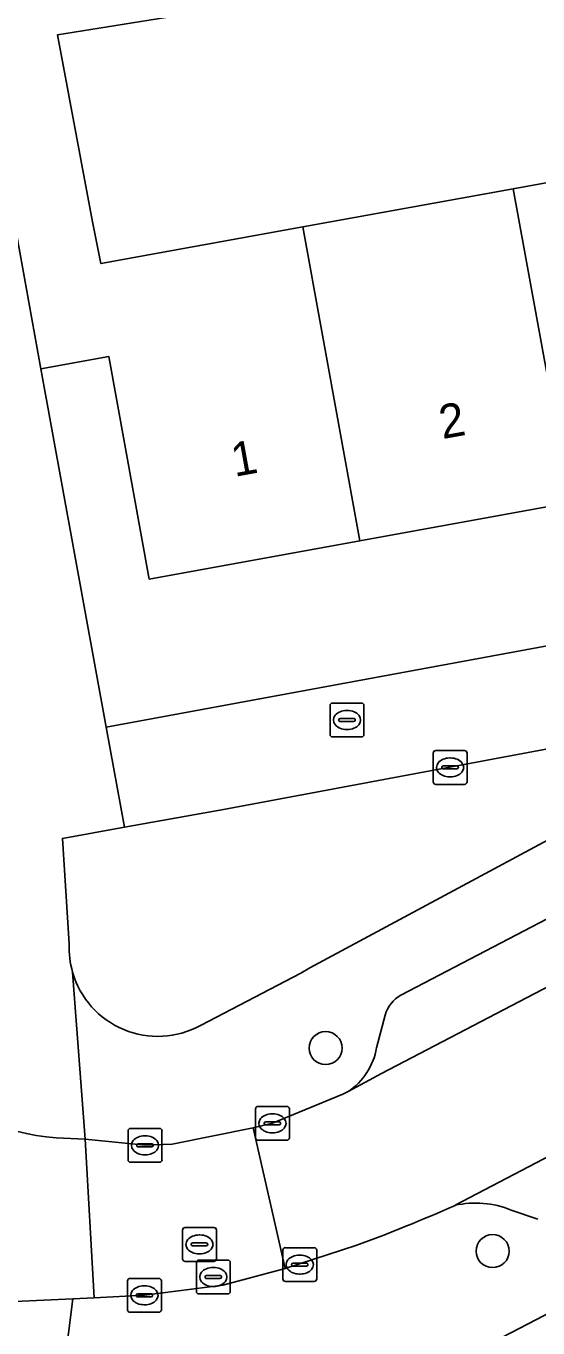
# Model space of a CAD drawing. Extents: x 163008 to 163854, y 382777 to 383982.
# Drawn here: x 163440.02 to 163455.13, y 383570.7 to 383609.19 of the extents above; entities that cross this region are included whole.
import ezdxf

# ---------------------------------------------------------------- set-up
doc = ezdxf.new("R2010")
doc.units = 0
for name, color, linetype in [('IMGEO_Boom', 7, 'Continuous'), ('IMGEO_Brandkraan', 7, 'Continuous'), ('IMGEO_Erf', 7, 'Continuous'), ('IMGEO_Groenvoorziening', 7, 'Continuous'), ('IMGEO_Hek', 7, 'Continuous'), ('IMGEO_Kolk', 7, 'Continuous'), ('IMGEO_Pand', 7, 'Continuous'), ('IMGEO_Pand_nummerreeks', 7, 'Continuous'), ('IMGEO_Parkeervlak_open', 7, 'Continuous'), ('IMGEO_Rijbaan_lokaal_gesloten', 7, 'Continuous'), ('IMGEO_Rijbaan_lokaal_open', 7, 'Continuous'), ('IMGEO_Rioolput', 7, 'Continuous'), ('IMGEO_Voetpad_open', 7, 'Continuous')]:
    doc.layers.add(name, color=color, linetype=linetype)

msp = doc.modelspace()

# ---------------------------------------------------------------- linework, layer by layer
at = {"layer": 'IMGEO_Boom'}
for centre in [(163448.862, 383578.976), (163453.793, 383572.973)]:
    msp.add_circle(centre, 0.489, dxfattribs=at)
at = {"layer": 'IMGEO_Brandkraan'}
for p, q in [((163448.994, 383588.25), (163448.994, 383589.102)), ((163449.069, 383589.176), (163449.921, 383589.176)), ((163449.482, 383588.956), (163449.507, 383588.956)), ((163449.995, 383589.102), (163449.995, 383588.25)), ((163449.253, 383588.67), (163449.253, 383588.682)), ((163449.691, 383588.633), (163449.293, 383588.633)), ((163449.296, 383588.719), (163449.694, 383588.719)), ((163449.737, 383588.682), (163449.737, 383588.67)), ((163449.921, 383588.176), (163449.069, 383588.176)), ((163449.505, 383588.396), (163449.48, 383588.396))]:
    msp.add_line(p, q, dxfattribs=at)
for points in [[(163448.994, 383588.25), (163448.994, 383589.102)], [(163449.069, 383589.176), (163449.921, 383589.176)], [(163449.995, 383589.102), (163449.995, 383588.25)], [(163449.921, 383588.176), (163449.069, 383588.176)]]:
    msp.add_lwpolyline(points, dxfattribs=at)
for centre, radius, start, end in [((163449.071, 383589.1), 0.0765, 91.552, 178.448), ((163449.071, 383589.1), 0.0765, 91.552, 178.448), ((163449.919, 383589.1), 0.0765, 1.552, 88.448), ((163449.919, 383589.1), 0.0765, 1.552, 88.448), ((163449.293, 383588.679), 0.0403, 85.8775, 175.7526), ((163449.29, 383588.669), 0.0366, 178.938, 274.7102), ((163449.694, 383588.676), 0.043, 264.8664, 352.4533), ((163449.698, 383588.681), 0.0386, 1.7309, 96.639), ((163449.071, 383588.252), 0.0765, 181.552, 268.448), ((163449.071, 383588.252), 0.0765, 181.552, 268.448), ((163449.919, 383588.252), 0.0765, 271.552, 358.448), ((163449.919, 383588.252), 0.0765, 271.552, 358.448)]:
    msp.add_arc(centre, radius, start, end, dxfattribs=at)
for centre, major_axis, ratio, start_param, end_param in [((163449.481, 383588.676), (-0.387, 0.002), 0.722429, 4.712389, 7.853982), ((163449.506, 383588.676), (-0.39, 0.002), 0.717154, 1.570796, 4.712389)]:
    msp.add_ellipse(centre, major_axis=major_axis, ratio=ratio, start_param=start_param, end_param=end_param, dxfattribs=at)
at = {"layer": 'IMGEO_Erf'}
msp.add_lwpolyline([(163445.379, 383609.638), (163440.946, 383608.933), (163441.978, 383603.406), (163442.229, 383602.17), (163448.186, 383603.253), (163454.404, 383604.384), (163460.621, 383605.514), (163466.828, 383606.643), (163477.859, 383608.649), (163467.663, 383627.853)], dxfattribs=at)
msp.add_lwpolyline([(163482.707, 383599.519), (163480.882, 383602.956), (163474.329, 383601.764), (163474.917, 383598.527), (163468.525, 383597.365), (163462.308, 383596.234), (163456.089, 383595.104), (163449.871, 383593.973), (163443.657, 383592.843), (163442.46, 383599.426), (163440.458, 383599.062), (163442.383, 383588.465), (163446.651, 383589.25), (163472.11, 383593.956)], close=True, dxfattribs=at)
at = {"layer": 'IMGEO_Groenvoorziening'}
for points in [[(163459.576, 383588.604), (163445.843, 383586.034), (163442.921, 383585.505), (163441.091, 383585.173), (163441.294, 383582.053)], [(163445.165, 383579.641), (163448.133, 383581.195), (163448.4, 383581.347), (163459.945, 383587.552)], [(163467.18, 383571.829), (163469.91, 383572.467), (163473.333, 383572.913), (163475.956, 383572.983), (163473.437, 383573.016), (163472.72, 383573.204), (163472.101, 383573.497), (163471.284, 383574.003), (163470.363, 383574.937), (163470.244, 383575.208), (163469.858, 383576.084), (163469.816, 383576.237), (163469.767, 383576.684), (163469.84, 383577.299), (163470.123, 383578.054), (163470.535, 383578.623), (163471.126, 383579.069), (163472.07, 383579.545), (163473.075, 383579.874), (163474.079, 383579.907), (163475.132, 383579.677), (163475.652, 383579.449), (163474.824, 383581.222), (163451.072, 383568.864)]]:
    msp.add_lwpolyline(points, dxfattribs=at)
for centre, radius, start, end in [((163443.859, 383581.933), 2.568, 177.3198, 196.1874), ((163443.909, 383581.937), 2.617, 195.9736, 298.6745)]:
    msp.add_arc(centre, radius, start, end, dxfattribs=at)
at = {"layer": 'IMGEO_Hek'}
msp.add_lwpolyline([(163474.824, 383581.222), (163451.072, 383568.864)], dxfattribs=at)
at = {"layer": 'IMGEO_Kolk'}
for p, q in [((163452.113, 383587.773), (163452.965, 383587.773)), ((163452.038, 383586.847), (163452.038, 383587.699)), ((163452.526, 383587.553), (163452.551, 383587.553)), ((163453.039, 383587.699), (163453.039, 383586.847)), ((163452.297, 383587.267), (163452.297, 383587.279)), ((163452.735, 383587.23), (163452.337, 383587.23)), ((163452.34, 383587.316), (163452.738, 383587.316)), ((163452.549, 383586.993), (163452.524, 383586.993)), ((163452.781, 383587.279), (163452.781, 383587.267)), ((163452.965, 383586.773), (163452.113, 383586.773)), ((163446.792, 383576.325), (163446.792, 383577.177)), ((163446.867, 383577.251), (163447.719, 383577.251)), ((163447.28, 383577.031), (163447.305, 383577.031)), ((163447.793, 383577.177), (163447.793, 383576.325)), ((163443.105, 383576.6), (163443.957, 383576.6)), ((163447.051, 383576.745), (163447.051, 383576.757)), ((163447.489, 383576.708), (163447.091, 383576.708)), ((163447.094, 383576.794), (163447.492, 383576.794)), ((163447.535, 383576.757), (163447.535, 383576.745)), ((163443.03, 383575.674), (163443.03, 383576.526)), ((163443.518, 383576.38), (163443.543, 383576.38)), ((163444.031, 383576.526), (163444.031, 383575.674)), ((163447.719, 383576.251), (163446.867, 383576.251)), ((163447.303, 383576.471), (163447.278, 383576.471)), ((163443.289, 383576.094), (163443.289, 383576.106)), ((163443.727, 383576.057), (163443.329, 383576.057)), ((163443.332, 383576.143), (163443.73, 383576.143)), ((163443.541, 383575.82), (163443.516, 383575.82)), ((163443.773, 383576.106), (163443.773, 383576.094)), ((163443.957, 383575.6), (163443.105, 383575.6)), ((163447.598, 383572.148), (163447.598, 383573)), ((163447.673, 383573.074), (163448.525, 383573.074)), ((163448.086, 383572.854), (163448.111, 383572.854)), ((163448.599, 383573), (163448.599, 383572.148)), ((163447.857, 383572.568), (163447.857, 383572.58)), ((163448.295, 383572.531), (163447.897, 383572.531)), ((163447.9, 383572.617), (163448.298, 383572.617)), ((163448.341, 383572.58), (163448.341, 383572.568)), ((163443.012, 383571.24), (163443.012, 383572.092)), ((163443.087, 383572.166), (163443.939, 383572.166)), ((163444.013, 383572.092), (163444.013, 383571.24)), ((163448.525, 383572.074), (163447.673, 383572.074)), ((163448.109, 383572.294), (163448.084, 383572.294)), ((163443.271, 383571.66), (163443.271, 383571.672)), ((163443.709, 383571.623), (163443.311, 383571.623)), ((163443.314, 383571.709), (163443.712, 383571.709)), ((163443.5, 383571.946), (163443.525, 383571.946)), ((163443.755, 383571.672), (163443.755, 383571.66)), ((163443.523, 383571.386), (163443.498, 383571.386)), ((163443.939, 383571.166), (163443.087, 383571.166))]:
    msp.add_line(p, q, dxfattribs=at)
for points in [[(163452.113, 383587.773), (163452.965, 383587.773)], [(163452.038, 383586.847), (163452.038, 383587.699)], [(163453.039, 383587.699), (163453.039, 383586.847)], [(163452.965, 383586.773), (163452.113, 383586.773)], [(163446.792, 383576.325), (163446.792, 383577.177)], [(163446.867, 383577.251), (163447.719, 383577.251)], [(163447.793, 383577.177), (163447.793, 383576.325)], [(163443.105, 383576.6), (163443.957, 383576.6)], [(163443.03, 383575.674), (163443.03, 383576.526)], [(163444.031, 383576.526), (163444.031, 383575.674)], [(163447.719, 383576.251), (163446.867, 383576.251)], [(163443.957, 383575.6), (163443.105, 383575.6)], [(163447.598, 383572.148), (163447.598, 383573)], [(163447.673, 383573.074), (163448.525, 383573.074)], [(163448.599, 383573), (163448.599, 383572.148)], [(163443.012, 383571.24), (163443.012, 383572.092)], [(163443.087, 383572.166), (163443.939, 383572.166)], [(163444.013, 383572.092), (163444.013, 383571.24)], [(163448.525, 383572.074), (163447.673, 383572.074)], [(163443.939, 383571.166), (163443.087, 383571.166)]]:
    msp.add_lwpolyline(points, dxfattribs=at)
for centre, radius, start, end in [((163452.115, 383587.697), 0.0765, 91.552, 178.448), ((163452.115, 383587.697), 0.0765, 91.552, 178.448), ((163452.963, 383587.697), 0.0765, 1.552, 88.448), ((163452.963, 383587.697), 0.0765, 1.552, 88.448), ((163452.337, 383587.276), 0.0403, 85.8775, 175.7526), ((163452.334, 383587.266), 0.0366, 178.938, 274.7102), ((163452.738, 383587.273), 0.043, 264.8664, 352.4533), ((163452.742, 383587.278), 0.0386, 1.7309, 96.639), ((163452.115, 383586.849), 0.0765, 181.552, 268.448), ((163452.115, 383586.849), 0.0765, 181.552, 268.448), ((163452.963, 383586.849), 0.0765, 271.552, 358.448), ((163452.963, 383586.849), 0.0765, 271.552, 358.448), ((163446.869, 383577.175), 0.0765, 91.552, 178.448), ((163446.869, 383577.175), 0.0765, 91.552, 178.448), ((163447.717, 383577.175), 0.0765, 1.552, 88.448), ((163447.717, 383577.175), 0.0765, 1.552, 88.448), ((163443.107, 383576.524), 0.0765, 91.552, 178.448), ((163443.107, 383576.524), 0.0765, 91.552, 178.448), ((163443.955, 383576.524), 0.0765, 1.552, 88.448), ((163443.955, 383576.524), 0.0765, 1.552, 88.448), ((163447.091, 383576.754), 0.0403, 85.8775, 175.7526), ((163447.088, 383576.744), 0.0366, 178.938, 274.7102), ((163447.492, 383576.751), 0.043, 264.8664, 352.4533), ((163447.496, 383576.756), 0.0386, 1.7309, 96.639), ((163446.869, 383576.327), 0.0765, 181.552, 268.448), ((163446.869, 383576.327), 0.0765, 181.552, 268.448), ((163447.717, 383576.327), 0.0765, 271.552, 358.448), ((163447.717, 383576.327), 0.0765, 271.552, 358.448), ((163443.329, 383576.103), 0.0403, 85.8775, 175.7526), ((163443.326, 383576.093), 0.0366, 178.938, 274.7102), ((163443.73, 383576.1), 0.043, 264.8664, 352.4533), ((163443.734, 383576.105), 0.0386, 1.7309, 96.639), ((163443.107, 383575.676), 0.0765, 181.552, 268.448), ((163443.107, 383575.676), 0.0765, 181.552, 268.448), ((163443.955, 383575.676), 0.0765, 271.552, 358.448), ((163443.955, 383575.676), 0.0765, 271.552, 358.448), ((163447.675, 383572.998), 0.0765, 91.552, 178.448), ((163447.675, 383572.998), 0.0765, 91.552, 178.448), ((163448.523, 383572.998), 0.0765, 1.552, 88.448), ((163448.523, 383572.998), 0.0765, 1.552, 88.448), ((163447.897, 383572.577), 0.0403, 85.8775, 175.7526), ((163447.894, 383572.567), 0.0366, 178.938, 274.7102), ((163448.298, 383572.574), 0.043, 264.8664, 352.4533), ((163448.302, 383572.579), 0.0386, 1.7309, 96.639), ((163443.089, 383572.09), 0.0765, 91.552, 178.448), ((163443.089, 383572.09), 0.0765, 91.552, 178.448), ((163443.937, 383572.09), 0.0765, 1.552, 88.448), ((163443.937, 383572.09), 0.0765, 1.552, 88.448), ((163447.675, 383572.15), 0.0765, 181.552, 268.448), ((163447.675, 383572.15), 0.0765, 181.552, 268.448), ((163448.523, 383572.15), 0.0765, 271.552, 358.448), ((163448.523, 383572.15), 0.0765, 271.552, 358.448), ((163443.311, 383571.669), 0.0403, 85.8775, 175.7526), ((163443.308, 383571.659), 0.0366, 178.938, 274.7102), ((163443.712, 383571.666), 0.043, 264.8664, 352.4533), ((163443.716, 383571.671), 0.0386, 1.7309, 96.639), ((163443.089, 383571.242), 0.0765, 181.552, 268.448), ((163443.089, 383571.242), 0.0765, 181.552, 268.448), ((163443.937, 383571.242), 0.0765, 271.552, 358.448), ((163443.937, 383571.242), 0.0765, 271.552, 358.448)]:
    msp.add_arc(centre, radius, start, end, dxfattribs=at)
for centre, major_axis, ratio, start_param, end_param in [((163452.525, 383587.273), (-0.387, 0.002), 0.722429, 4.712389, 7.853982), ((163452.55, 383587.273), (-0.39, 0.002), 0.717154, 1.570796, 4.712389), ((163447.279, 383576.751), (-0.387, 0.002), 0.722429, 4.712389, 7.853982), ((163447.304, 383576.751), (-0.39, 0.002), 0.717154, 1.570796, 4.712389), ((163443.517, 383576.1), (-0.387, 0.002), 0.722429, 4.712389, 7.853982), ((163443.542, 383576.1), (-0.39, 0.002), 0.717154, 1.570796, 4.712389), ((163448.085, 383572.574), (-0.387, 0.002), 0.722429, 4.712389, 7.853982), ((163448.11, 383572.574), (-0.39, 0.002), 0.717154, 1.570796, 4.712389), ((163443.499, 383571.666), (-0.387, 0.002), 0.722429, 4.712389, 7.853982), ((163443.524, 383571.666), (-0.39, 0.002), 0.717154, 1.570796, 4.712389)]:
    msp.add_ellipse(centre, major_axis=major_axis, ratio=ratio, start_param=start_param, end_param=end_param, dxfattribs=at)
at = {"layer": 'IMGEO_Pand'}
for points in [[(163448.186, 383603.253), (163442.229, 383602.17), (163441.978, 383603.406), (163440.946, 383608.933), (163445.379, 383609.638), (163445.231, 383610.564), (163444.812, 383613.203), (163438.111, 383612.138), (163438.53, 383609.499), (163439.743, 383603), (163440.458, 383599.062), (163442.46, 383599.426), (163443.657, 383592.843), (163449.871, 383593.973)], [(163454.404, 383604.384), (163456.089, 383595.104), (163462.308, 383596.234), (163460.621, 383605.514)], [(163448.186, 383603.253), (163449.871, 383593.973), (163456.089, 383595.104), (163454.404, 383604.384)]]:
    msp.add_lwpolyline(points, close=True, dxfattribs=at)
at = {"layer": 'IMGEO_Parkeervlak_open'}
for points in [[(163449.529, 383577.687), (163450.513, 383578.228), (163457.282, 383581.762), (163472.21, 383589.602)], [(163459.028, 383584.691), (163451.084, 383580.541)], [(163468.111, 383582.399), (163452.684, 383574.326)], [(163450.62, 383579.953), (163450.367, 383578.978)], [(163454.34, 383574.186), (163455.131, 383573.917)]]:
    msp.add_lwpolyline(points, dxfattribs=at)
for centre, radius, start, end in [((163451.613, 383579.646), 1.039, 120.6037, 162.8412), ((163448.396, 383579.34), 2.004, 304.4276, 349.5965), ((163453.291, 383571.642), 2.752, 67.5901, 102.7452)]:
    msp.add_arc(centre, radius, start, end, dxfattribs=at)
at = {"layer": 'IMGEO_Rijbaan_lokaal_gesloten'}
msp.add_lwpolyline([(163442.026, 383571.588), (163443.513, 383571.666), (163445.825, 383571.965), (163447.666, 383572.457), (163446.719, 383576.613), (163444.329, 383576.134), (163443.531, 383576.1), (163441.763, 383576.285)], close=True, dxfattribs=at)
for points in [[(163439.684, 383571.482), (163441.396, 383571.559), (163442.026, 383571.588), (163441.763, 383576.285)], [(163441.763, 383576.285), (163440.911, 383576.324)]]:
    msp.add_lwpolyline(points, dxfattribs=at)
msp.add_arc((163441.301, 383582.337), 6.025, 176.2562, 266.2852, dxfattribs=at)
at = {"layer": 'IMGEO_Rijbaan_lokaal_open'}
for points in [[(163452.684, 383574.326), (163468.111, 383582.399), (163468.454, 383582.579), (163479.039, 383588.133), (163476.959, 383592.064), (163475.602, 383591.351), (163472.21, 383589.602), (163457.282, 383581.762), (163450.513, 383578.228), (163449.529, 383577.687)], [(163449.529, 383577.687), (163449.451, 383577.65), (163449.373, 383577.612), (163447.293, 383576.751), (163446.719, 383576.613), (163447.666, 383572.457), (163449.759, 383573.134)]]:
    msp.add_lwpolyline(points, dxfattribs=at)
msp.add_arc((163432.314, 383620.127), 50.127, 290.3665, 293.9774, dxfattribs=at)
at = {"layer": 'IMGEO_Rioolput'}
for p, q in [((163444.638, 383572.744), (163444.638, 383573.596)), ((163444.713, 383573.67), (163445.565, 383573.67)), ((163445.639, 383573.596), (163445.639, 383572.744)), ((163444.897, 383573.164), (163444.897, 383573.176)), ((163445.335, 383573.127), (163444.937, 383573.127)), ((163444.94, 383573.213), (163445.338, 383573.213)), ((163445.126, 383573.45), (163445.151, 383573.45)), ((163445.381, 383573.176), (163445.381, 383573.164)), ((163445.149, 383572.89), (163445.124, 383572.89)), ((163445.565, 383572.67), (163444.713, 383572.67)), ((163445.046, 383571.781), (163445.046, 383572.633)), ((163445.121, 383572.707), (163445.973, 383572.707)), ((163445.534, 383572.487), (163445.559, 383572.487)), ((163446.047, 383572.633), (163446.047, 383571.781)), ((163445.305, 383572.201), (163445.305, 383572.213)), ((163445.743, 383572.164), (163445.345, 383572.164)), ((163445.348, 383572.25), (163445.746, 383572.25)), ((163445.789, 383572.213), (163445.789, 383572.201)), ((163445.973, 383571.707), (163445.121, 383571.707)), ((163445.557, 383571.927), (163445.532, 383571.927))]:
    msp.add_line(p, q, dxfattribs=at)
for points in [[(163444.638, 383572.744), (163444.638, 383573.596)], [(163444.713, 383573.67), (163445.565, 383573.67)], [(163445.639, 383573.596), (163445.639, 383572.744)], [(163445.565, 383572.67), (163444.713, 383572.67)], [(163445.046, 383571.781), (163445.046, 383572.633)], [(163445.121, 383572.707), (163445.973, 383572.707)], [(163446.047, 383572.633), (163446.047, 383571.781)], [(163445.973, 383571.707), (163445.121, 383571.707)]]:
    msp.add_lwpolyline(points, dxfattribs=at)
for centre, radius, start, end in [((163444.715, 383573.594), 0.0765, 91.552, 178.448), ((163444.715, 383573.594), 0.0765, 91.552, 178.448), ((163445.563, 383573.594), 0.0765, 1.552, 88.448), ((163445.563, 383573.594), 0.0765, 1.552, 88.448), ((163444.937, 383573.173), 0.0403, 85.8775, 175.7526), ((163444.934, 383573.163), 0.0366, 178.938, 274.7102), ((163445.338, 383573.17), 0.043, 264.8664, 352.4533), ((163445.342, 383573.175), 0.0386, 1.7309, 96.639), ((163444.715, 383572.746), 0.0765, 181.552, 268.448), ((163444.715, 383572.746), 0.0765, 181.552, 268.448), ((163445.563, 383572.746), 0.0765, 271.552, 358.448), ((163445.563, 383572.746), 0.0765, 271.552, 358.448), ((163445.123, 383572.631), 0.0765, 91.552, 178.448), ((163445.123, 383572.631), 0.0765, 91.552, 178.448), ((163445.971, 383572.631), 0.0765, 1.552, 88.448), ((163445.971, 383572.631), 0.0765, 1.552, 88.448), ((163445.345, 383572.21), 0.0403, 85.8775, 175.7526), ((163445.342, 383572.2), 0.0366, 178.938, 274.7102), ((163445.746, 383572.207), 0.043, 264.8664, 352.4533), ((163445.75, 383572.212), 0.0386, 1.7309, 96.639), ((163445.123, 383571.783), 0.0765, 181.552, 268.448), ((163445.123, 383571.783), 0.0765, 181.552, 268.448), ((163445.971, 383571.783), 0.0765, 271.552, 358.448), ((163445.971, 383571.783), 0.0765, 271.552, 358.448)]:
    msp.add_arc(centre, radius, start, end, dxfattribs=at)
for centre, major_axis, ratio, start_param, end_param in [((163445.125, 383573.17), (-0.387, 0.002), 0.722429, 4.712389, 7.853982), ((163445.15, 383573.17), (-0.39, 0.002), 0.717154, 1.570796, 4.712389), ((163445.533, 383572.207), (-0.387, 0.002), 0.722429, 4.712389, 7.853982), ((163445.558, 383572.207), (-0.39, 0.002), 0.717154, 1.570796, 4.712389)]:
    msp.add_ellipse(centre, major_axis=major_axis, ratio=ratio, start_param=start_param, end_param=end_param, dxfattribs=at)
at = {"layer": 'IMGEO_Voetpad_open'}
for points in [[(163660.946, 383688.485), (163662.308, 383689.219), (163663.349, 383695.598), (163616.752, 383671.337), (163613.665, 383669.729), (163574.576, 383649.377), (163573.296, 383648.71), (163573.963, 383647.424), (163500, 383608.597), (163496.281, 383606.645), (163484.352, 383600.383), (163482.707, 383599.519), (163472.11, 383593.956), (163459.945, 383587.552), (163448.4, 383581.347), (163448.133, 383581.195), (163445.165, 383579.641)], [(163440.458, 383599.062), (163439.743, 383603), (163438.53, 383609.499), (163438.111, 383612.138), (163436.398, 383611.766), (163435.074, 383620.394), (163433.939, 383628.737), (163438.317, 383629.266), (163437.632, 383633.635), (163436.588, 383641.663), (163435.672, 383648.705)], [(163441.294, 383582.053), (163441.091, 383585.173), (163442.921, 383585.505), (163442.383, 383588.465), (163440.458, 383599.062)], [(163472.11, 383593.956), (163446.651, 383589.25), (163442.383, 383588.465), (163442.921, 383585.505), (163445.843, 383586.034), (163459.576, 383588.604)], [(163451.084, 383580.541), (163459.028, 383584.691)], [(163449.759, 383573.134), (163447.666, 383572.457), (163445.825, 383571.965), (163443.513, 383571.666), (163442.026, 383571.588), (163441.396, 383571.559), (163440.352, 383563.287), (163451.072, 383568.864), (163474.824, 383581.222)], [(163440.911, 383576.324), (163441.763, 383576.285), (163441.393, 383581.217)], [(163441.393, 383581.217), (163441.763, 383576.285), (163443.531, 383576.1), (163444.329, 383576.134), (163446.719, 383576.613), (163447.293, 383576.751), (163449.373, 383577.612), (163449.451, 383577.65), (163449.529, 383577.687)], [(163450.367, 383578.978), (163450.62, 383579.953)], [(163455.131, 383573.917), (163454.34, 383574.186)], [(163435.533, 383540.463), (163435.502, 383541.51), (163437.117, 383544.023), (163438.03, 383549.068), (163439.058, 383553.042), (163440, 383560.499), (163440.352, 383563.287), (163441.396, 383571.559), (163439.684, 383571.482)]]:
    msp.add_lwpolyline(points, dxfattribs=at)
for centre, radius, start, end in [((163441.301, 383582.337), 6.025, 176.2562, 266.2852), ((163443.859, 383581.933), 2.568, 177.3198, 196.1874), ((163443.909, 383581.937), 2.617, 195.9736, 298.6745), ((163451.613, 383579.646), 1.039, 120.6037, 162.8412), ((163448.396, 383579.34), 2.004, 304.4276, 349.5965), ((163432.314, 383620.127), 50.127, 290.3665, 293.9774), ((163453.291, 383571.642), 2.752, 67.5901, 102.7452)]:
    msp.add_arc(centre, radius, start, end, dxfattribs=at)

# ---------------------------------------------------------------- texts
at = {"layer": 'IMGEO_Pand_nummerreeks'}
for s, rotation, p in [('2', 10.3055, (163452.311, 383596.978)), ('1', 10.3075, (163446.174, 383595.862))]:
    msp.add_text(s, height=1, rotation=rotation, dxfattribs=at).set_placement(p)

doc.saveas('drawing.dxf')
